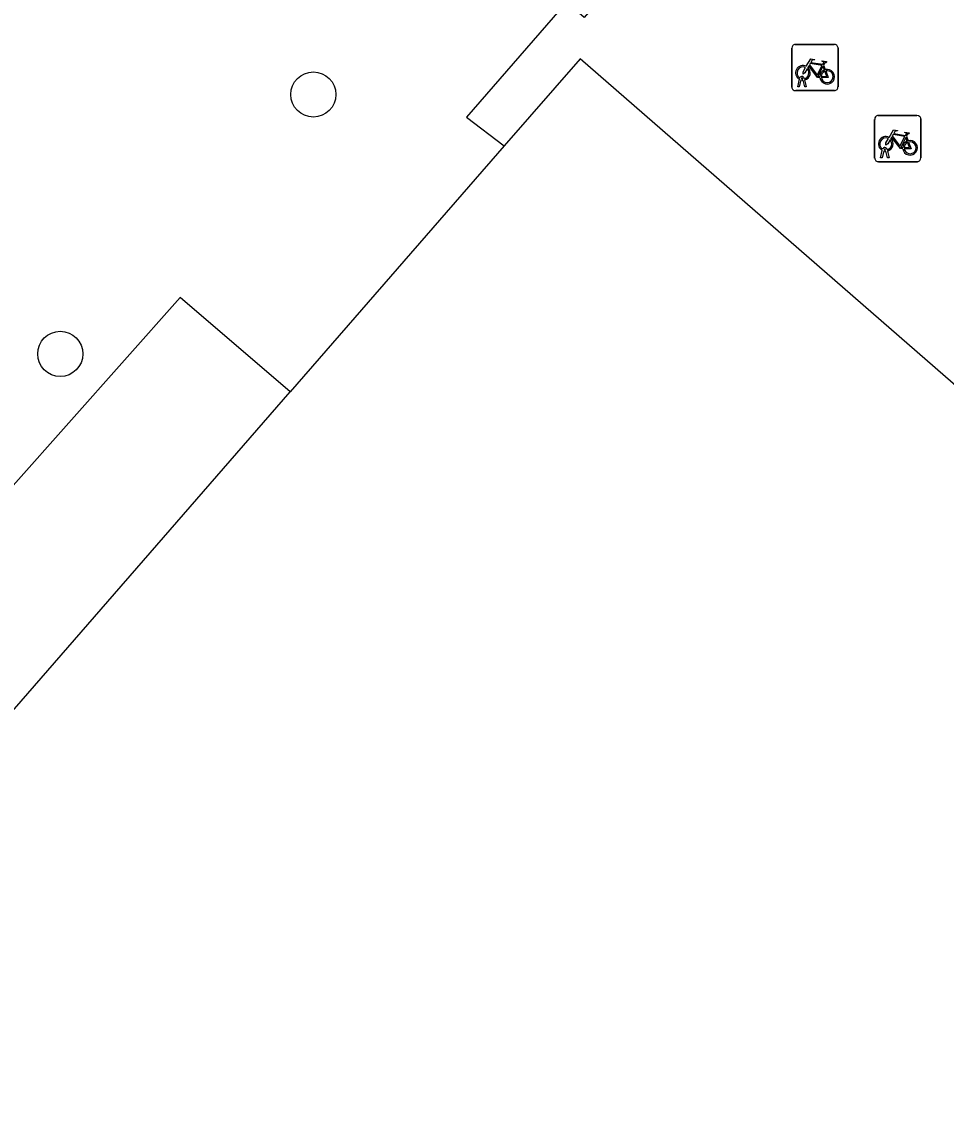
# Model space of a CAD drawing. Extents: x 158474 to 159560, y 388525 to 389605.
# Drawn here: x 158891.17 to 158911.21, y 388755.09 to 388778.48 of the extents above; entities that cross this region are included whole.
import ezdxf

# ---------------------------------------------------------------- set-up
doc = ezdxf.new("R2010")
doc.units = 0
for name, color, linetype in [('IMGEO_Boom', 7, 'Continuous'), ('IMGEO_Fietsenrek', 7, 'Continuous'), ('IMGEO_Pand', 7, 'Continuous'), ('IMGEO_Rijbaan_lokaal_open', 7, 'Continuous'), ('IMGEO_Voetpad_open', 7, 'Continuous')]:
    doc.layers.add(name, color=color, linetype=linetype)

msp = doc.modelspace()

# ---------------------------------------------------------------- linework, layer by layer
at = {"layer": 'IMGEO_Boom'}
for centre in [(158897.492, 388776.901), (158892.008, 388771.282)]:
    msp.add_circle(centre, 0.489, dxfattribs=at)
at = {"layer": 'IMGEO_Fietsenrek'}
for p, q in [((158907.859, 388777.061), (158907.859, 388777.902)), ((158907.859, 388777.902), (158907.859, 388777.061)), ((158907.934, 388777.986), (158908.775, 388777.986)), ((158908.775, 388777.986), (158907.934, 388777.986)), ((158908.859, 388777.911), (158908.859, 388777.07)), ((158908.859, 388777.07), (158908.859, 388777.911)), ((158908.546, 388777.535), (158908.582, 388777.44)), ((158907.986, 388777.07), (158908.025, 388777.23)), ((158908.055, 388777.218), (158908.02, 388777.07)), ((158908.097, 388777.242), (158908.096, 388777.246)), ((158908.138, 388777.07), (158908.104, 388777.212)), ((158908.128, 388777.253), (158908.129, 388777.246)), ((158908.136, 388777.216), (158908.171, 388777.07)), ((158908.784, 388776.986), (158907.943, 388776.986)), ((158907.943, 388776.986), (158908.784, 388776.986)), ((158908.02, 388777.07), (158907.986, 388777.07)), ((158908.171, 388777.07), (158908.138, 388777.07)), ((158909.728, 388776.446), (158910.569, 388776.446)), ((158910.569, 388776.446), (158909.728, 388776.446)), ((158909.653, 388775.521), (158909.653, 388776.362)), ((158909.653, 388776.362), (158909.653, 388775.521)), ((158910.653, 388776.371), (158910.653, 388775.53)), ((158910.653, 388775.53), (158910.653, 388776.371)), ((158910.34, 388775.995), (158910.376, 388775.9)), ((158909.78, 388775.53), (158909.819, 388775.69)), ((158909.814, 388775.53), (158909.78, 388775.53)), ((158909.849, 388775.678), (158909.814, 388775.53)), ((158909.891, 388775.702), (158909.89, 388775.706)), ((158909.932, 388775.53), (158909.898, 388775.672)), ((158909.922, 388775.713), (158909.923, 388775.706)), ((158909.93, 388775.676), (158909.965, 388775.53)), ((158909.965, 388775.53), (158909.932, 388775.53)), ((158910.578, 388775.446), (158909.737, 388775.446)), ((158909.737, 388775.446), (158910.578, 388775.446))]:
    msp.add_line(p, q, dxfattribs=at)
for points in [[(158908.172, 388777.512), (158908.267, 388777.676), (158908.353, 388777.662), (158908.355, 388777.653), (158908.299, 388777.642), (158908.272, 388777.597), (158908.528, 388777.556)], [(158908.528, 388777.556), (158908.553, 388777.605), (158908.547, 388777.609), (158908.524, 388777.613), (158908.512, 388777.62), (158908.511, 388777.623), (158908.513, 388777.628), (158908.608, 388777.613), (158908.61, 388777.603), (158908.6, 388777.59), (158908.588, 388777.584), (158908.574, 388777.59), (158908.546, 388777.535)], [(158908.193, 388777.46), (158908.141, 388777.37), (158908.101, 388777.345), (158908.102, 388777.392), (158908.157, 388777.486)], [(158908.468, 388777.268), (158908.418, 388777.268), (158908.227, 388777.519), (158908.208, 388777.487)], [(158908.515, 388777.531), (158908.258, 388777.572), (158908.241, 388777.543), (158908.408, 388777.323), (158908.515, 388777.531)], [(158908.563, 388777.433), (158908.533, 388777.51), (158908.424, 388777.292), (158908.467, 388777.292)], [(158908.497, 388777.292), (158908.617, 388777.291), (158908.573, 388777.405)], [(158908.593, 388777.412), (158908.648, 388777.267), (158908.498, 388777.267)], [(158909.966, 388775.972), (158910.061, 388776.136), (158910.147, 388776.122), (158910.149, 388776.113), (158910.093, 388776.102), (158910.066, 388776.057), (158910.322, 388776.016)], [(158910.262, 388775.728), (158910.212, 388775.728), (158910.021, 388775.979), (158910.002, 388775.947)], [(158910.309, 388775.991), (158910.052, 388776.032), (158910.035, 388776.003), (158910.202, 388775.783), (158910.309, 388775.991)], [(158910.357, 388775.893), (158910.327, 388775.97), (158910.218, 388775.752), (158910.261, 388775.752)], [(158910.322, 388776.016), (158910.347, 388776.065), (158910.341, 388776.069), (158910.318, 388776.073), (158910.306, 388776.08), (158910.305, 388776.083), (158910.307, 388776.088), (158910.402, 388776.073), (158910.404, 388776.063), (158910.394, 388776.05), (158910.382, 388776.044), (158910.368, 388776.05), (158910.34, 388775.995)], [(158909.987, 388775.92), (158909.935, 388775.83), (158909.895, 388775.805), (158909.896, 388775.852), (158909.951, 388775.946)], [(158910.291, 388775.752), (158910.411, 388775.751), (158910.367, 388775.865)], [(158910.387, 388775.872), (158910.442, 388775.727), (158910.292, 388775.727)]]:
    msp.add_lwpolyline(points, dxfattribs=at)
for centre, radius, start, end in [((158907.937, 388777.908), 0.0779, 92.4484, 184.2845), ((158907.937, 388777.908), 0.0779, 92.4484, 184.2845), ((158908.781, 388777.908), 0.0779, 2.4484, 94.2845), ((158908.781, 388777.908), 0.0779, 2.4484, 94.2845), ((158908.099, 388777.371), 0.159, 62.6766, 242.1369), ((158908.099, 388777.371), 0.129, 63.3192, 238.903), ((158908.099, 388777.371), 0.129, 283.6043, 43.4302), ((158908.099, 388777.371), 0.159, 283.5766, 46.6042), ((158908.626, 388777.287), 0.159, 113.3408, 178.3217), ((158908.626, 388777.287), 0.159, 187.0065, 105.7708), ((158908.626, 388777.287), 0.129, 113.923, 177.9556), ((158908.626, 388777.287), 0.129, 188.6715, 104.5883), ((158908.079, 388777.242), 0.0499, 12.8025, 158.6934), ((158908.099, 388777.371), 0.159, 253.9967, 271.7867), ((158908.079, 388777.242), 0.0174, 12.8025, 163.4502), ((158908.099, 388777.371), 0.129, 253.415, 269.0204), ((158907.937, 388777.064), 0.0779, 182.4484, 274.2845), ((158907.937, 388777.064), 0.0779, 182.4484, 274.2845), ((158908.781, 388777.064), 0.0779, 272.4484, 4.2845), ((158908.781, 388777.064), 0.0779, 272.4484, 4.2845), ((158909.731, 388776.368), 0.0779, 92.4484, 184.2845), ((158909.731, 388776.368), 0.0779, 92.4484, 184.2845), ((158910.575, 388776.368), 0.0779, 2.4484, 94.2845), ((158910.575, 388776.368), 0.0779, 2.4484, 94.2845), ((158909.893, 388775.831), 0.159, 62.6766, 242.1369), ((158909.893, 388775.831), 0.129, 63.3192, 238.903), ((158909.873, 388775.702), 0.0499, 12.8025, 158.6934), ((158909.873, 388775.702), 0.0174, 12.8025, 163.4502), ((158909.893, 388775.831), 0.129, 283.6043, 43.4302), ((158909.893, 388775.831), 0.159, 283.5766, 46.6042), ((158910.42, 388775.747), 0.159, 113.3408, 178.3217), ((158910.42, 388775.747), 0.159, 187.0065, 105.7708), ((158910.42, 388775.747), 0.129, 113.923, 177.9556), ((158910.42, 388775.747), 0.129, 188.6715, 104.5883), ((158909.731, 388775.524), 0.0779, 182.4484, 274.2845), ((158909.731, 388775.524), 0.0779, 182.4484, 274.2845), ((158909.893, 388775.831), 0.159, 253.9967, 271.7867), ((158909.893, 388775.831), 0.129, 253.415, 269.0204), ((158910.575, 388775.524), 0.0779, 272.4484, 4.2845), ((158910.575, 388775.524), 0.0779, 272.4484, 4.2845)]:
    msp.add_arc(centre, radius, start, end, dxfattribs=at)
at = {"layer": 'IMGEO_Pand'}
for points in [[(158929.263, 388755.089), (158923.078, 388760.474), (158923.21, 388760.626), (158920.2, 388763.246), (158920.049, 388763.073), (158903.272, 388777.677), (158901.625, 388775.786)], [(158901.625, 388775.786), (158896.992, 388770.463)], [(158883.447, 388767.837), (158889.853, 388762.261), (158896.992, 388770.463)]]:
    msp.add_lwpolyline(points, dxfattribs=at)
at = {"layer": 'IMGEO_Rijbaan_lokaal_open'}
msp.add_lwpolyline([(158892.117, 388793.148), (158905.722, 388781.283), (158903.356, 388778.57), (158902.979, 388778.898), (158900.81, 388776.411), (158901.625, 388775.786)], dxfattribs=at)
at = {"layer": 'IMGEO_Voetpad_open'}
msp.add_lwpolyline([(158896.992, 388770.463), (158894.607, 388772.504), (158890.988, 388768.428), (158879.294, 388778.679)], dxfattribs=at)

doc.saveas('drawing.dxf')
